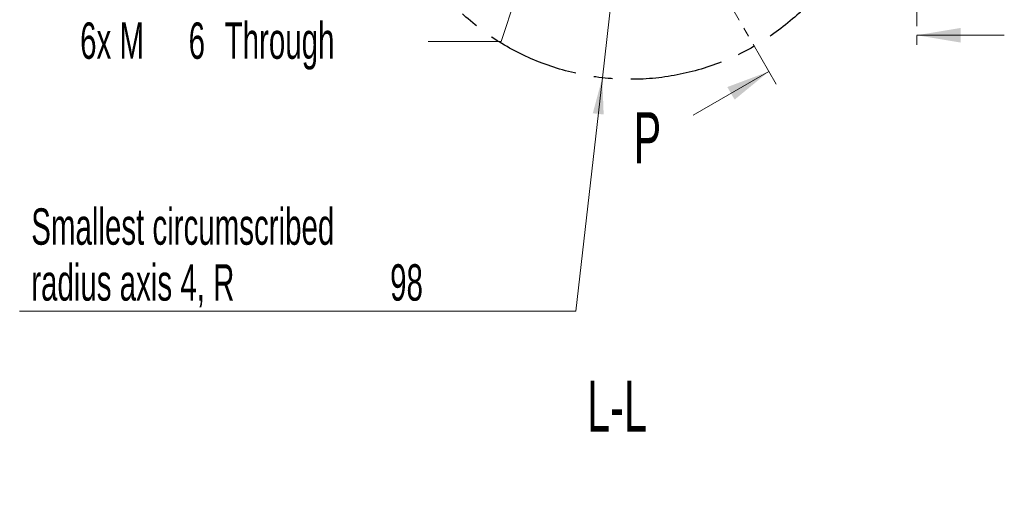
# Model space of a CAD drawing. Header units: millimetres. Extents: x 0 to 8410, y 0 to 5940.
# Tile 267 of 275: x 5666 to 7018, y 4067 to 4719. Entities that reach past the tile are written whole.
import ezdxf

# ---------------------------------------------------------------- set-up
doc = ezdxf.new("R2010")
doc.units = ezdxf.units.MM
doc.header["$LTSCALE"] = 10
doc.linetypes.add('CENTER', pattern=[10.16, 6.35, -1.27, 1.27, -1.27])
doc.linetypes.add('CENTERX2', pattern=[20.32, 12.7, -2.54, 2.54, -2.54])
doc.styles.add('SLDTEXTSTYLE0', font='TXT', dxfattribs={"width": 0.605})
doc.dimstyles.new('SLDDIMSTYLE10', dxfattribs={"dimtxt": 50, "dimasz": 50, "dimexe": 0, "dimexo": 0.0625, "dimgap": 12.5, "dimtad": 0, "dimtih": 1, "dimtoh": 1, "dimdec": 1, "dimlfac": 0.3, "dimrnd": 1e-09, "dimzin": 12, "dimdsep": 46, "dimtxsty": 'SLDTEXTSTYLE0', "dimblk1": 'NONE', "dimsah": 1, "dimcen": 0, "dimadec": 0, "dimazin": 0, "dimtfac": 1, "dimtmove": 0, "dimatfit": 3, "dimldrblk": 'NONE', "dimfxl": 0, "dimfrac": 2, "dimtolj": 1, "dimtzin": 12, "dimarcsym": 0})
doc.dimstyles.new('SLDDIMSTYLE7', dxfattribs={"dimtxt": 50, "dimasz": 50, "dimexe": 0, "dimexo": 0.0625, "dimgap": 12.5, "dimtad": 0, "dimtih": 1, "dimtoh": 1, "dimdec": 1, "dimlfac": 0.3, "dimrnd": 1e-09, "dimzin": 12, "dimdsep": 46, "dimtxsty": 'SLDTEXTSTYLE0', "dimsah": 1, "dimcen": 0, "dimadec": 0, "dimazin": 0, "dimtfac": 1, "dimtofl": 0, "dimtmove": 0, "dimatfit": 3, "dimfxl": 0, "dimfrac": 2, "dimtolj": 1, "dimtzin": 12, "dimarcsym": 0})

# ---------------------------------------------------------------- blocks, each defined once
blk = doc.blocks.new('*D52')
at = {"color": 7, "linetype": 'Continuous', "lineweight": 0}
for p, q in [((6504.3, 4977.4), (6465.9, 4639.6)), ((6465.9, 4639.6), (6429.4, 4319)), ((6429.4, 4319), (5666.3, 4319))]:
    blk.add_line(p, q, dxfattribs=at)
blk.add_solid([(6465.9, 4639.6), (6452.8, 4590.8), (6467.7, 4589.1)], dxfattribs=at)
at = {"color": 7, "linetype": 'Continuous', "lineweight": 0, "char_height": 50, "attachment_point": 1, "style": 'SLDTEXTSTYLE0'}
for s, insert in [('Smallest circumscribed', (5682.2, 4460.2)), ('radius axis 4, R ', (5682.2, 4383.4)), ('98', (6174.7, 4383.4))]:
    blk.add_mtext(s, dxfattribs=dict(at, insert=insert))
blk = doc.blocks.new('*D57')
at = {"color": 7, "linetype": 'Continuous', "lineweight": 0}
for p, q in [((6423.6, 4985.4), (6418.4, 4969.5)), ((6418.4, 4969.5), (6327.1, 4689.5)), ((6327.1, 4689.5), (6227.1, 4689.5))]:
    blk.add_line(p, q, dxfattribs=at)
blk.add_solid([(6418.4, 4969.5), (6395.8, 4924.3), (6410, 4919.6)], dxfattribs=at)
at = {"color": 7, "linetype": 'Continuous', "lineweight": 0, "char_height": 50, "attachment_point": 1, "style": 'SLDTEXTSTYLE0'}
for s, insert in [('6x M', (5749.3, 4715.6)), ('6', (5898.2, 4715.6)), (' Through', (5936.4, 4715.6))]:
    blk.add_mtext(s, dxfattribs=dict(at, insert=insert))
blk = doc.blocks.new('_NONE')

msp = doc.modelspace()

# ---------------------------------------------------------------- linework, layer by layer
at = {"color": 7, "linetype": 'CENTER', "lineweight": 0}
for p, q in [((6897.512775, 5281.85248), (6897.512775, 4678.000227)), ((6704.400644, 4630.87298), (6504.315772, 4977.430145))]:
    msp.add_line(p, q, dxfattribs=at)
at = {"color": 7, "linetype": 'Continuous', "lineweight": 0}
for p, q in [((7017.512775, 4698.000227), (6897.512775, 4698.000227)), ((6590.477596, 4588.193488), (6694.400644, 4648.193488))]:
    msp.add_line(p, q, dxfattribs=at)
at = {"color": 7, "linetype": 'CENTERX2', "lineweight": 30}
msp.add_circle((6504.315772, 4977.430145), 340, dxfattribs=at)
at = {"color": 7, "linetype": 'Continuous', "lineweight": 0}
for points in [[(6897.512775, 4698.000227), (6957.512775, 4688.000227), (6957.512775, 4708.000227)], [(6694.400644, 4648.193488), (6637.43912, 4626.853742), (6647.43912, 4609.533234)]]:
    msp.add_solid(points, dxfattribs=at)

# ---------------------------------------------------------------- texts
at = {"color": 7, "linetype": 'Continuous', "insert": (6508.853466, 4592.242266), "char_height": 70, "attachment_point": 1, "style": 'SLDTEXTSTYLE0'}
msp.add_mtext('P', dxfattribs=at)
at = {"color": 7, "linetype": 'Continuous', "lineweight": 0, "insert": (6445.178424, 4223.254067), "char_height": 70, "attachment_point": 1, "style": 'SLDTEXTSTYLE0'}
msp.add_mtext('L-L ', dxfattribs=at)

# ---------------------------------------------------------------- dimensions: what is measured, and where the dimension line sits
at = {"color": 7, "linetype": 'Continuous', "lineweight": 0}
dim = msp.add_radius_dim(center=(6504.315772, 4977.430145), mpoint=(6465.871674, 4639.610591), text='Smallest circumscribed\\Pradius axis 4, R <>', dimstyle='SLDDIMSTYLE7', dxfattribs=at)
dim.commit()
dim.dimension.update_dxf_attribs({"geometry": '*D52', "text_midpoint": (6035.361151, 4395.704145), "dimtype": 164})
dim = msp.add_diameter_dim_2p(p1=(6423.56707, 4985.352527), p2=(6418.397807, 4969.507764), text='6x M<> Through', dimstyle='SLDDIMSTYLE10', override={"dimpost": '<>'}, dxfattribs=at)
dim.commit()
dim.dimension.update_dxf_attribs({"geometry": '*D57', "text_midpoint": (5980.244109, 4689.517904), "dimtype": 163})

doc.saveas('drawing.dxf')
